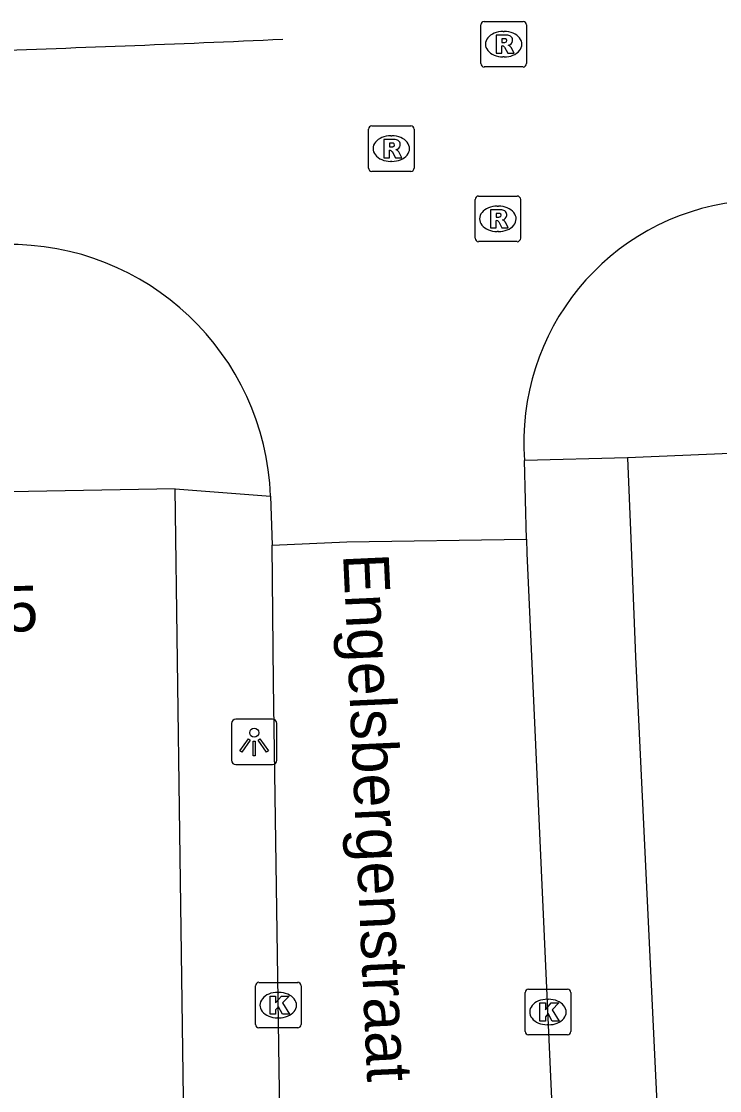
# Model space of a CAD drawing. Extents: x 159961 to 160856, y 382704 to 383353.
# Drawn here: x 160150 to 160165.33, y 383271.09 to 383294.55 of the extents above; entities that cross this region are included whole.
import ezdxf

# ---------------------------------------------------------------- set-up
doc = ezdxf.new("R2010")
doc.units = 0
for name, color, linetype in [('IMGEO_Kolk', 7, 'Continuous'), ('IMGEO_Lichtpunt', 7, 'Continuous'), ('IMGEO_Openbare_ruimte_label', 7, 'Continuous'), ('IMGEO_Pand', 7, 'Continuous'), ('IMGEO_Pand_nummerreeks', 7, 'Continuous'), ('IMGEO_Rijbaan_lokaal_open', 7, 'Continuous'), ('IMGEO_Rioolput', 7, 'Continuous'), ('IMGEO_Voetpad_open', 7, 'Continuous')]:
    doc.layers.add(name, color=color, linetype=linetype)

msp = doc.modelspace()

# ---------------------------------------------------------------- linework, layer by layer
at = {"layer": 'IMGEO_Kolk'}
for p, q in [((160155.138, 383272.542), (160155.138, 383273.394)), ((160155.213, 383273.468), (160156.065, 383273.468)), ((160155.626, 383273.248), (160155.651, 383273.248)), ((160156.139, 383273.394), (160156.139, 383272.542)), ((160161.057, 383272.391), (160161.057, 383273.243)), ((160161.132, 383273.317), (160161.984, 383273.317)), ((160162.058, 383273.243), (160162.058, 383272.391)), ((160161.545, 383273.097), (160161.57, 383273.097)), ((160155.649, 383272.688), (160155.624, 383272.688)), ((160156.065, 383272.468), (160155.213, 383272.468)), ((160161.984, 383272.317), (160161.132, 383272.317)), ((160161.568, 383272.537), (160161.543, 383272.537))]:
    msp.add_line(p, q, dxfattribs=at)
for points in [[(160155.138, 383272.542), (160155.138, 383273.394)], [(160155.213, 383273.468), (160156.065, 383273.468)], [(160156.139, 383273.394), (160156.139, 383272.542)], [(160161.057, 383272.391), (160161.057, 383273.243)], [(160161.132, 383273.317), (160161.984, 383273.317)], [(160162.058, 383273.243), (160162.058, 383272.391)], [(160155.459, 383273.168), (160155.582, 383273.168), (160155.582, 383273.017), (160155.712, 383273.168), (160155.876, 383273.168), (160155.73, 383273.017), (160155.883, 383272.768), (160155.731, 383272.768), (160155.646, 383272.932), (160155.582, 383272.865), (160155.582, 383272.768), (160155.459, 383272.768), (160155.459, 383273.168)], [(160161.378, 383273.017), (160161.501, 383273.017), (160161.501, 383272.866), (160161.631, 383273.017), (160161.795, 383273.017), (160161.649, 383272.866), (160161.802, 383272.617), (160161.65, 383272.617), (160161.565, 383272.781), (160161.501, 383272.714), (160161.501, 383272.617), (160161.378, 383272.617), (160161.378, 383273.017)], [(160156.065, 383272.468), (160155.213, 383272.468)], [(160161.984, 383272.317), (160161.132, 383272.317)]]:
    msp.add_lwpolyline(points, dxfattribs=at)
for centre, start, end in [((160155.215, 383273.392), 91.552, 178.448), ((160155.215, 383273.392), 91.552, 178.448), ((160156.063, 383273.392), 1.552, 88.448), ((160156.063, 383273.392), 1.552, 88.448), ((160161.134, 383273.241), 91.552, 178.448), ((160161.134, 383273.241), 91.552, 178.448), ((160161.982, 383273.241), 1.552, 88.448), ((160161.982, 383273.241), 1.552, 88.448), ((160155.215, 383272.544), 181.552, 268.448), ((160155.215, 383272.544), 181.552, 268.448), ((160156.063, 383272.544), 271.552, 358.448), ((160156.063, 383272.544), 271.552, 358.448), ((160161.134, 383272.393), 181.552, 268.448), ((160161.134, 383272.393), 181.552, 268.448), ((160161.982, 383272.393), 271.552, 358.448), ((160161.982, 383272.393), 271.552, 358.448)]:
    msp.add_arc(centre, 0.0765, start, end, dxfattribs=at)
for centre, major_axis, ratio, start_param, end_param in [((160155.625, 383272.968), (-0.387, 0.002), 0.722429, 4.712389, 7.853982), ((160155.65, 383272.968), (-0.39, 0.002), 0.717154, 1.570796, 4.712389), ((160161.544, 383272.817), (-0.387, 0.002), 0.722429, 4.712389, 7.853982), ((160161.569, 383272.817), (-0.39, 0.002), 0.717154, 1.570796, 4.712389)]:
    msp.add_ellipse(centre, major_axis=major_axis, ratio=ratio, start_param=start_param, end_param=end_param, dxfattribs=at)
at = {"layer": 'IMGEO_Lichtpunt'}
for p, q in [((160154.612, 383279.145), (160154.612, 383278.338)), ((160154.612, 383279.145), (160154.612, 383278.338)), ((160155.514, 383279.24), (160154.706, 383279.24)), ((160155.514, 383279.24), (160154.706, 383279.24)), ((160155.608, 383278.338), (160155.608, 383279.145)), ((160155.608, 383278.338), (160155.608, 383279.145)), ((160154.706, 383278.244), (160155.514, 383278.244)), ((160154.706, 383278.244), (160155.514, 383278.244))]:
    msp.add_line(p, q, dxfattribs=at)
for points in [[(160154.986, 383278.809), (160155.025, 383278.781), (160154.837, 383278.519), (160154.799, 383278.546), (160154.986, 383278.809)], [(160155.088, 383278.761), (160155.135, 383278.761), (160155.135, 383278.439), (160155.088, 383278.439), (160155.088, 383278.761)], [(160155.198, 383278.781), (160155.236, 383278.808), (160155.423, 383278.546), (160155.384, 383278.518), (160155.198, 383278.781)]]:
    msp.add_lwpolyline(points, dxfattribs=at)
msp.add_circle((160155.111, 383278.943), 0.0994, dxfattribs=at)
for centre, start, end in [((160154.706, 383279.145), 90, 180), ((160154.706, 383279.145), 90, 180), ((160155.514, 383279.145), 0, 90), ((160155.514, 383279.145), 0, 90), ((160154.706, 383278.338), 180, 270), ((160154.706, 383278.338), 180, 270), ((160155.514, 383278.338), 270, 0), ((160155.514, 383278.338), 270, 360)]:
    msp.add_arc(centre, 0.0946, start, end, dxfattribs=at)
at = {"layer": 'IMGEO_Pand'}
for points in [[(160173.362, 383285.397), (160163.306, 383284.974)], [(160163.306, 383284.974), (160163.378, 383283.205), (160163.482, 383280.605), (160164.075, 383268.216)], [(160153.377, 383284.295), (160146.117, 383284.164), (160145.534, 383284.157)], [(160146.349, 383253.911), (160153.457, 383253.993), (160153.79, 383253.997), (160153.481, 383276.747), (160153.377, 383284.295)]]:
    msp.add_lwpolyline(points, dxfattribs=at)
at = {"layer": 'IMGEO_Rijbaan_lokaal_open'}
for points in [[(160161.09, 383283.191), (160161.045, 383284.911)], [(160155.469, 383284.131), (160155.502, 383283.054)], [(160155.502, 383283.054), (160157.143, 383283.13), (160161.09, 383283.191)], [(160161.09, 383283.191), (160161.092, 383282.882), (160161.787, 383267.523)], [(160155.884, 383256.155), (160155.536, 383280.043), (160155.502, 383283.054)]]:
    msp.add_lwpolyline(points, dxfattribs=at)
for centre, radius, start, end in [((160134.74, 383748.201), 454.529, 271.77471, 272.6478), ((160166.33, 383285.327), 5.301, 96.8454, 184.4967), ((160149.741, 383283.92), 5.732, 2.1108, 91.0379)]:
    msp.add_arc(centre, radius, start, end, dxfattribs=at)
at = {"layer": 'IMGEO_Rioolput'}
for p, q in [((160160.085, 383293.62), (160160.085, 383294.472)), ((160160.16, 383294.546), (160161.012, 383294.546)), ((160161.086, 383294.472), (160161.086, 383293.62)), ((160160.573, 383294.326), (160160.598, 383294.326)), ((160160.596, 383293.766), (160160.571, 383293.766)), ((160161.012, 383293.546), (160160.16, 383293.546)), ((160157.694, 383292.256), (160158.546, 383292.256)), ((160157.619, 383291.33), (160157.619, 383292.182)), ((160158.107, 383292.036), (160158.132, 383292.036)), ((160158.62, 383292.182), (160158.62, 383291.33)), ((160158.13, 383291.476), (160158.105, 383291.476)), ((160158.546, 383291.256), (160157.694, 383291.256)), ((160159.958, 383289.789), (160159.958, 383290.641)), ((160160.033, 383290.715), (160160.885, 383290.715)), ((160160.959, 383290.641), (160160.959, 383289.789)), ((160160.446, 383290.495), (160160.471, 383290.495)), ((160160.469, 383289.935), (160160.444, 383289.935)), ((160160.885, 383289.715), (160160.033, 383289.715))]:
    msp.add_line(p, q, dxfattribs=at)
for points in [[(160160.085, 383293.62), (160160.085, 383294.472)], [(160160.16, 383294.546), (160161.012, 383294.546)], [(160161.086, 383294.472), (160161.086, 383293.62)], [(160160.674, 383294.244), (160160.422, 383294.246), (160160.422, 383293.846)], [(160160.6, 383294.165), (160160.546, 383294.165), (160160.546, 383294.084)], [(160160.422, 383293.846), (160160.546, 383293.846), (160160.546, 383294.008), (160160.557, 383294.008)], [(160160.546, 383294.084), (160160.598, 383294.084)], [(160160.604, 383293.979), (160160.675, 383293.846), (160160.815, 383293.846), (160160.75, 383293.972)], [(160161.012, 383293.546), (160160.16, 383293.546)], [(160157.694, 383292.256), (160158.546, 383292.256)], [(160157.619, 383291.33), (160157.619, 383292.182)], [(160158.62, 383292.182), (160158.62, 383291.33)], [(160158.208, 383291.954), (160157.956, 383291.956), (160157.956, 383291.556)], [(160158.134, 383291.875), (160158.08, 383291.875), (160158.08, 383291.794)], [(160158.08, 383291.794), (160158.132, 383291.794)], [(160157.956, 383291.556), (160158.08, 383291.556), (160158.08, 383291.718), (160158.091, 383291.718)], [(160158.138, 383291.689), (160158.209, 383291.556), (160158.349, 383291.556), (160158.284, 383291.682)], [(160158.546, 383291.256), (160157.694, 383291.256)], [(160159.958, 383289.789), (160159.958, 383290.641)], [(160160.033, 383290.715), (160160.885, 383290.715)], [(160160.959, 383290.641), (160160.959, 383289.789)], [(160160.547, 383290.413), (160160.295, 383290.415), (160160.295, 383290.015)], [(160160.295, 383290.015), (160160.419, 383290.015), (160160.419, 383290.177), (160160.43, 383290.177)], [(160160.473, 383290.334), (160160.419, 383290.334), (160160.419, 383290.253)], [(160160.419, 383290.253), (160160.471, 383290.253)], [(160160.477, 383290.148), (160160.548, 383290.015), (160160.688, 383290.015), (160160.623, 383290.141)], [(160160.885, 383289.715), (160160.033, 383289.715)]]:
    msp.add_lwpolyline(points, dxfattribs=at)
for centre, radius, start, end in [((160160.162, 383294.47), 0.0765, 91.552, 178.448), ((160160.162, 383294.47), 0.0765, 91.552, 178.448), ((160161.01, 383294.47), 0.0765, 1.552, 88.448), ((160161.01, 383294.47), 0.0765, 1.552, 88.448), ((160160.606, 383294.069), 0.0964, 77.0061, 93.1865), ((160160.62, 383294.126), 0.0378, 276.6634, 79.6772), ((160160.673, 383294.134), 0.109, 350.3612, 89.416), ((160160.671, 383294.134), 0.112, 277.5842, 350.9817), ((160160.556, 383293.955), 0.0533, 26.0293, 88.6989), ((160160.582, 383294.273), 0.19, 274.7715, 282.9687), ((160160.655, 383293.919), 0.108, 29.5134, 73.7905), ((160160.162, 383293.622), 0.0765, 181.552, 268.448), ((160160.162, 383293.622), 0.0765, 181.552, 268.448), ((160161.01, 383293.622), 0.0765, 271.552, 358.448), ((160161.01, 383293.622), 0.0765, 271.552, 358.448), ((160157.696, 383292.18), 0.0765, 91.552, 178.448), ((160157.696, 383292.18), 0.0765, 91.552, 178.448), ((160158.544, 383292.18), 0.0765, 1.552, 88.448), ((160158.544, 383292.18), 0.0765, 1.552, 88.448), ((160158.116, 383291.983), 0.19, 274.7715, 282.9687), ((160158.14, 383291.779), 0.0964, 77.0061, 93.1865), ((160158.154, 383291.836), 0.0378, 276.6634, 79.6772), ((160158.207, 383291.844), 0.109, 350.3612, 89.416), ((160158.205, 383291.844), 0.112, 277.5842, 350.9817), ((160158.09, 383291.665), 0.0533, 26.0293, 88.6989), ((160158.189, 383291.629), 0.108, 29.5134, 73.7905), ((160157.696, 383291.332), 0.0765, 181.552, 268.448), ((160157.696, 383291.332), 0.0765, 181.552, 268.448), ((160158.544, 383291.332), 0.0765, 271.552, 358.448), ((160158.544, 383291.332), 0.0765, 271.552, 358.448), ((160160.035, 383290.639), 0.0765, 91.552, 178.448), ((160160.035, 383290.639), 0.0765, 91.552, 178.448), ((160160.883, 383290.639), 0.0765, 1.552, 88.448), ((160160.883, 383290.639), 0.0765, 1.552, 88.448), ((160160.546, 383290.303), 0.109, 350.3612, 89.416), ((160160.429, 383290.124), 0.0533, 26.0293, 88.6989), ((160160.455, 383290.442), 0.19, 274.7715, 282.9687), ((160160.479, 383290.238), 0.0964, 77.0061, 93.1865), ((160160.493, 383290.295), 0.0378, 276.6634, 79.6772), ((160160.544, 383290.303), 0.112, 277.5842, 350.9817), ((160160.528, 383290.088), 0.108, 29.5134, 73.7905), ((160160.035, 383289.791), 0.0765, 181.552, 268.448), ((160160.035, 383289.791), 0.0765, 181.552, 268.448), ((160160.883, 383289.791), 0.0765, 271.552, 358.448), ((160160.883, 383289.791), 0.0765, 271.552, 358.448)]:
    msp.add_arc(centre, radius, start, end, dxfattribs=at)
for centre, major_axis, ratio, start_param, end_param in [((160160.572, 383294.046), (-0.387, 0.002), 0.722429, 4.712389, 7.853982), ((160160.597, 383294.046), (-0.39, 0.002), 0.717154, 1.570796, 4.712389), ((160158.106, 383291.756), (-0.387, 0.002), 0.722429, 4.712389, 7.853982), ((160158.131, 383291.756), (-0.39, 0.002), 0.717154, 1.570796, 4.712389), ((160160.445, 383290.215), (-0.387, 0.002), 0.722429, 4.712389, 7.853982), ((160160.47, 383290.215), (-0.39, 0.002), 0.717154, 1.570796, 4.712389)]:
    msp.add_ellipse(centre, major_axis=major_axis, ratio=ratio, start_param=start_param, end_param=end_param, dxfattribs=at)
at = {"layer": 'IMGEO_Voetpad_open'}
for points in [[(160163.306, 383284.974), (160161.045, 383284.911)], [(160153.377, 383284.295), (160155.469, 383284.131)]]:
    msp.add_lwpolyline(points, dxfattribs=at)

# ---------------------------------------------------------------- texts
at = {"layer": 'IMGEO_Openbare_ruimte_label'}
msp.add_text('Engelsbergenstraat', height=1, rotation=272.6364, dxfattribs=at).set_placement((160157.061, 383282.857))
at = {"layer": 'IMGEO_Pand_nummerreeks'}
msp.add_text('13-15', height=1, rotation=0.6646, dxfattribs=at).set_placement((160146.957, 383281.129))

doc.saveas('drawing.dxf')
